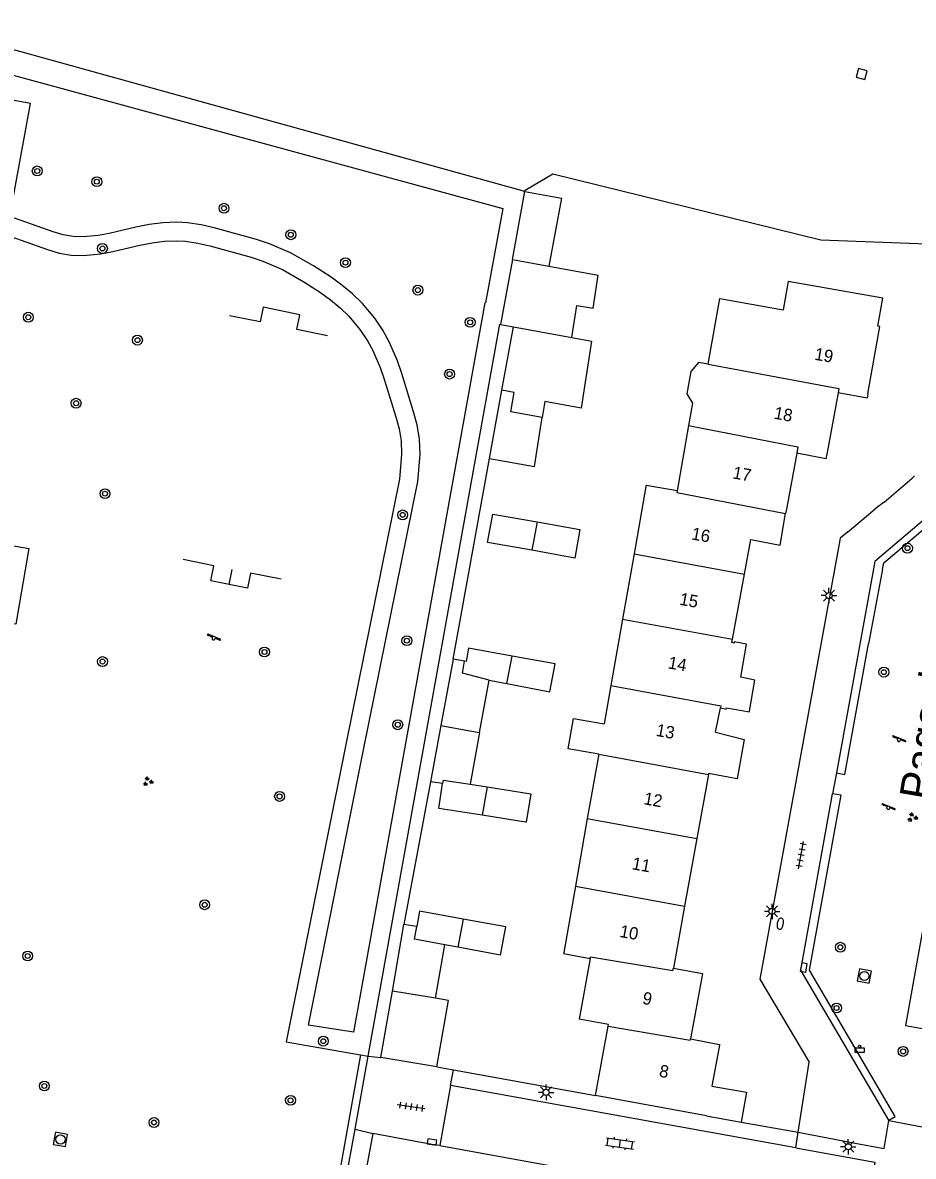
# Model space of a CAD drawing. Extents: x 133000 to 136000, y 400500 to 403500.
# Drawn here: x 133700.5 to 133772.5, y 400551.3 to 400643 of the extents above; entities that cross this region are included whole.
import ezdxf

# ---------------------------------------------------------------- set-up
doc = ezdxf.new("R2010")
doc.units = 0
for name, color, linetype in [('gg-afsc-erfafscheiding', 7, 'Continuous'), ('gg-afsc-hekwerk', 7, 'Continuous'), ('gg-afsc-muur', 7, 'Continuous'), ('gg-anno-huisnummerreeks BGT', 7, 'Continuous'), ('gg-anno-openbare ruimte label', 7, 'Continuous'), ('gg-bbg-bijgebouw', 7, 'Continuous'), ('gg-bbg-gedigitaliseerde bebouwing', 7, 'Continuous'), ('gg-bbg-gedigitaliseerde bijgebouw', 7, 'Continuous'), ('gg-bbg-hoofdgebouw', 7, 'Continuous'), ('gg-bbg-hoogspanningsmast', 7, 'Continuous'), ('gg-bbg-luifel en loopbrug', 7, 'Continuous'), ('gg-bbg-tussenscheiding', 7, 'Continuous'), ('gg-knt-verharding', 7, 'Continuous'), ('gg-knt-verharding nz', 7, 'Continuous'), ('gt-grn-groengrens', 7, 'Continuous'), ('gt-grn-vlakafsluiter', 7, 'Continuous'), ('gt-grn-weggrens', 7, 'Continuous'), ('gt-symb-afvalbak', 7, 'Continuous'), ('gt-symb-boom', 7, 'Continuous'), ('gt-symb-brandkraan', 7, 'Continuous'), ('gt-symb-groenvak', 7, 'Continuous'), ('gt-symb-klinker verharding', 7, 'Continuous'), ('gt-symb-kolk', 7, 'Continuous'), ('gt-symb-kolk center center', 7, 'Continuous'), ('gt-symb-lichtmast', 7, 'Continuous'), ('gt-symb-rioolschacht', 7, 'Continuous'), ('gt-symb-speelvoorziening', 7, 'Continuous'), ('gt-symb-tegel verharding', 7, 'Continuous')]:
    doc.layers.add(name, color=color, linetype=linetype)

# ---------------------------------------------------------------- blocks, each defined once
blk = doc.blocks.new('gt0-LMAST')
at = {"layer": 'gt-symb-lichtmast'}
for p, q in [((-0.182, 0.173), (-0.447, 0.438)), ((-0.005, 0.246), (-0.005, 0.621)), ((0.172, 0.173), (0.437, 0.438)), ((-0.255, -0.004), (-0.63, -0.004)), ((-0.182, -0.181), (-0.447, -0.446)), ((-0.005, -0.254), (-0.005, -0.629)), ((0.437, -0.446), (0.172, -0.181)), ((0.245, -0.004), (0.62, -0.004))]:
    blk.add_line(p, q, dxfattribs=at)
blk.add_circle((-0.005, -0.004), 0.25, dxfattribs=at)
blk = doc.blocks.new('gt0-BOOM')
at = {"layer": 'gt-symb-boom'}
for radius in [0.4, 0.2]:
    blk.add_circle((0, 0), radius, dxfattribs=at)
blk = doc.blocks.new('gt0-ABAK')
at = {"layer": 'gt-symb-afvalbak'}
blk.add_lwpolyline([(0.375, -0.5), (-0.375, -0.5), (-0.375, -0.1), (0.375, -0.1)], close=True, dxfattribs=at)
blk.add_circle((0, 0), 0.1, dxfattribs=at)
blk = doc.blocks.new('gt0-RS')
at = {"layer": 'gt-symb-rioolschacht'}
blk.add_lwpolyline([(-0.5, -0.5), (0.5, -0.5), (0.5, 0.5), (-0.5, 0.5)], close=True, dxfattribs=at)
blk.add_circle((0, 0), 0.375, dxfattribs=at)
blk = doc.blocks.new('gt0-SV')
at = {"layer": 'gt-symb-speelvoorziening'}
for p, q in [((-0.477, 0.255), (-0.08, 0.096)), ((0.542, -0.076), (-0.449, 0.324)), ((0.125, 0.014), (0.515, -0.143))]:
    blk.add_line(p, q, dxfattribs=at)
for centre, radius, start, end in [((-0.466, 0.291), 0.0369, 63.6251, 252.66016), ((-0.002, -0.005), 0.128, 127.68665, 8.59861), ((0.531, -0.111), 0.0363, 243.50852, 72.54358)]:
    blk.add_arc(centre, radius, start, end, dxfattribs=at)
blk = doc.blocks.new('gt0-GRVAK')
at = {"layer": 'gt-symb-groenvak'}
for p, q in [((-0.11, 0.189), (-0.228, 0.24)), ((-0.182, 0.153), (0.088, 0.153)), ((-0.091, 0.211), (-0.156, 0.322)), ((-0.047, 0.214), (-0.047, 0.393)), ((-0.004, 0.211), (0.061, 0.322)), ((0.015, 0.189), (0.133, 0.24)), ((0.262, -0.052), (0.197, 0.059)), ((0.305, -0.049), (0.305, 0.13)), ((0.349, -0.052), (0.414, 0.059)), ((-0.245, -0.228), (-0.363, -0.177)), ((-0.318, -0.264), (-0.047, -0.264)), ((-0.226, -0.206), (-0.291, -0.095)), ((-0.183, -0.203), (-0.183, -0.024)), ((-0.139, -0.206), (-0.074, -0.095)), ((-0.12, -0.228), (-0.002, -0.177)), ((0.243, -0.074), (0.125, -0.023)), ((0.17, -0.11), (0.441, -0.11)), ((0.368, -0.074), (0.486, -0.023))]:
    blk.add_line(p, q, dxfattribs=at)
blk = doc.blocks.new('gt0-BR')
at = {"layer": 'gt-symb-brandkraan'}
for centre, radius, start, end in [((-0.244, 0), 0.206, 107.56694, 252.43307), ((0.599, -2.664), 3, 106.89205, 107.56694), ((0, -0.691), 0.938, 73.10799, 106.89205), ((-0.599, -2.664), 3, 72.43309, 73.10799), ((0.244, 0), 0.206, 287.56695, 72.43309), ((0.599, 2.664), 3, 252.43307, 253.10797), ((0, 0.691), 0.938, 253.10797, 286.89206), ((-0.599, 2.664), 3, 286.89206, 287.56695)]:
    blk.add_arc(centre, radius, start, end, dxfattribs=at)
blk = doc.blocks.new('gt0-TEG1')
at = {"layer": 'gt-symb-tegel verharding'}
for p, q in [((-1.125, 0), (1.125, 0)), ((-0.9, -0.25), (-0.9, 0.25)), ((-0.45, -0.25), (-0.45, 0.25)), ((0, -0.25), (0, 0.25)), ((0.45, -0.25), (0.45, 0.25)), ((0.9, -0.25), (0.9, 0.25))]:
    blk.add_line(p, q, dxfattribs=at)
blk = doc.blocks.new('gt0-KOLKCC')
at = {"layer": 'gt-symb-kolk center center'}
blk.add_lwpolyline([(-0.375, 0.2), (0.375, 0.2), (0.375, -0.2), (-0.375, -0.2)], close=True, dxfattribs=at)
blk = doc.blocks.new('gt0-KL1')
at = {"layer": 'gt-symb-klinker verharding'}
for p, q in [((-1.15, 0.3), (1.15, 0.3)), ((-1, -0.3), (-1, 0.3)), ((-0.5, 0.3), (-0.5, 0.45)), ((0, -0.3), (0, 0.3)), ((0.5, 0.3), (0.5, 0.45)), ((1, -0.3), (1, 0.3)), ((-1.15, -0.3), (1.15, -0.3)), ((-0.5, -0.45), (-0.5, -0.3)), ((0.5, -0.45), (0.5, -0.3))]:
    blk.add_line(p, q, dxfattribs=at)
blk = doc.blocks.new('gt0-KOLK')
at = {"layer": 'gt-symb-kolk'}
blk.add_lwpolyline([(0, 0), (0.375, 0), (0.375, 0.4), (-0.375, 0.4), (-0.375, 0), (0, 0)], dxfattribs=at)

msp = doc.modelspace()

# ---------------------------------------------------------------- linework, layer by layer
at = {"layer": 'gg-afsc-erfafscheiding'}
msp.add_line((133741.137, 400629.317), (133741.156, 400629.418), dxfattribs=at)
at = {"layer": 'gg-afsc-hekwerk'}
msp.add_line((133717.228, 400597.54), (133717.471, 400598.749), dxfattribs=at)
for points in [[(133741.137, 400629.317), (133693.56, 400642.513), (133645.301, 400655.644)], [(133725.164, 400617.648), (133722.691, 400618.158), (133722.937, 400619.353), (133719.98, 400619.963), (133719.733, 400618.769), (133717.26, 400619.279)], [(133717.228, 400597.54), (133715.747, 400597.833), (133715.991, 400599.046), (133713.504, 400599.545)], [(133721.413, 400597.958), (133718.952, 400598.452), (133718.71, 400597.247), (133717.228, 400597.54)]]:
    msp.add_lwpolyline(points, dxfattribs=at)
at = {"layer": 'gg-afsc-muur'}
for p, q in [((133735.32, 400591.51), (133738.265, 400607.74)), ((133770.186, 400604.192), (133772.432, 400606.129)), ((133767.222, 400601.776), (133769.43, 400603.62)), ((133733.494, 400581.584), (133731.354, 400570.026)), ((133734.02, 400558.52), (133735.346, 400558.28)), ((133735.346, 400558.28), (133746.84, 400556.2))]:
    msp.add_line(p, q, dxfattribs=at)
at = {"layer": 'gg-bbg-bijgebouw'}
for p, q in [((133740.125, 400623.828), (133739.154, 400618.574)), ((133743.079, 400623.283), (133747.063, 400622.547)), ((133739.154, 400618.574), (133740.2, 400618.381)), ((133739.262, 400613.267), (133740.2, 400618.381)), ((133738.265, 400607.74), (133739.207, 400612.965)), ((133739.207, 400612.965), (133739.262, 400613.267)), ((133738.265, 400607.74), (133741.909, 400607.067)), ((133736.389, 400591.314), (133736.247, 400591.34)), ((133734.522, 400581.723), (133734.477, 400581.44)), ((133734.522, 400581.723), (133736.701, 400581.379)), ((133736.701, 400581.379), (133738.09, 400581.159)), ((133738.09, 400581.159), (133741.602, 400580.604)), ((133741.175, 400578.322), (133737.678, 400578.874)), ((133739.592, 400569.853), (133736.135, 400570.479)), ((133739.169, 400567.562), (133739.592, 400569.853)), ((133735.722, 400568.198), (133734.646, 400568.397)), ((133739.169, 400567.562), (133735.722, 400568.198)), ((133729.49, 400559.27), (133730.43, 400564.65)), ((133733.903, 400564.076), (133730.43, 400564.65)), ((133734.02, 400558.52), (133729.49, 400559.27))]:
    msp.add_line(p, q, dxfattribs=at)
for points in [[(133737.678, 400578.874), (133734.16, 400579.43), (133734.477, 400581.44)], [(133741.602, 400580.604), (133741.24, 400578.312), (133741.175, 400578.322)], [(133736.135, 400570.479), (133732.609, 400571.118), (133732.382, 400569.867)], [(133734.646, 400568.397), (133732.198, 400568.849), (133732.382, 400569.867)], [(133734.02, 400558.52), (133734.96, 400563.901), (133733.903, 400564.076)]]:
    msp.add_lwpolyline(points, dxfattribs=at)
at = {"layer": 'gg-bbg-gedigitaliseerde bebouwing'}
for p, q in [((133754.367, 400610.395), (133753.435, 400605.115)), ((133750.92, 400605.46), (133749.96, 400600.02)), ((133749.96, 400600.02), (133749.028, 400594.745)), ((133749.028, 400594.745), (133748.079, 400589.369)), ((133748.079, 400589.369), (133747.532, 400586.269)), ((133747.097, 400583.807), (133746.179, 400578.604)), ((133746.179, 400578.604), (133745.214, 400573.142)), ((133745.214, 400573.142), (133744.268, 400567.78)), ((133746.42, 400567.3), (133745.53, 400562.38))]:
    msp.add_line(p, q, dxfattribs=at)
for points in [[(133755.955, 400615.351), (133756.89, 400620.659), (133762.02, 400619.76)], [(133755.955, 400615.351), (133755.163, 400615.492), (133754.547, 400614.758), (133754.232, 400612.97), (133754.684, 400612.189), (133754.367, 400610.395)], [(133753.435, 400605.115), (133750.937, 400605.556), (133750.92, 400605.46)], [(133747.097, 400583.807), (133744.635, 400584.242), (133745.07, 400586.704), (133747.532, 400586.269)], [(133744.268, 400567.78), (133744.252, 400567.692), (133746.42, 400567.3)]]:
    msp.add_lwpolyline(points, dxfattribs=at)
at = {"layer": 'gg-bbg-gedigitaliseerde bijgebouw'}
for p, q in [((133740.125, 400623.828), (133741.137, 400629.317)), ((133741.909, 400607.067), (133742.541, 400611.049)), ((133738.255, 400589.797), (133739.679, 400589.523))]:
    msp.add_line(p, q, dxfattribs=at)
for points in [[(133741.137, 400629.317), (133744.091, 400628.772), (133743.079, 400623.283)], [(133744.92, 400617.509), (133745.332, 400620.106), (133746.642, 400619.898), (133747.063, 400622.547)], [(133744.92, 400617.509), (133746.528, 400617.212), (133745.67, 400611.8), (133742.744, 400612.327), (133742.541, 400611.049)], [(133741.68, 400600.301), (133738.121, 400600.936), (133738.531, 400603.236), (133742.12, 400602.595)], [(133742.12, 400602.595), (133745.579, 400601.978), (133745.169, 400599.679), (133741.68, 400600.301)], [(133740.105, 400591.744), (133736.585, 400592.381), (133736.389, 400591.314)], [(133738.255, 400589.797), (133736.09, 400590.359), (133736.247, 400591.34)], [(133739.679, 400589.523), (133743.145, 400588.856), (133743.568, 400591.117), (133740.105, 400591.744)]]:
    msp.add_lwpolyline(points, dxfattribs=at)
at = {"layer": 'gg-bbg-hoofdgebouw'}
for p, q in [((133766.46, 400613.04), (133765.563, 400608.211)), ((133757.925, 400593.106), (133758.886, 400598.362)), ((133756.544, 400585.606), (133756.935, 400587.549)), ((133755.975, 400582.18), (133755.034, 400576.982)), ((133755.034, 400576.982), (133754.046, 400571.517)), ((133754.046, 400571.517), (133753.14, 400566.51)), ((133755.47, 400565.909), (133754.51, 400560.78)), ((133746.84, 400556.2), (133747.865, 400561.821)), ((133756.857, 400560.267), (133756.257, 400556.971)), ((133755.82, 400554.57), (133746.84, 400556.2)), ((133755.82, 400554.57), (133758.608, 400554.064))]:
    msp.add_line(p, q, dxfattribs=at)
for points in [[(133768.863, 400612.97), (133769.82, 400618.4), (133769.67, 400618.43), (133770.07, 400620.69), (133762.42, 400622.03), (133762.02, 400619.76)], [(133768.863, 400612.97), (133768.8, 400612.61), (133766.46, 400613.04)], [(133763.11, 400608.15), (133762.273, 400603.642), (133762.212, 400603.29)], [(133765.563, 400608.211), (133765.47, 400607.71), (133763.11, 400608.15)], [(133758.886, 400598.362), (133759.398, 400601.163), (133761.766, 400600.717), (133762.212, 400603.29)], [(133759.294, 400587.289), (133759.731, 400589.803), (133758.593, 400590.029), (133759.041, 400592.723), (133758.063, 400592.911), (133758.042, 400592.803), (133757.875, 400592.835), (133757.925, 400593.106)], [(133756.935, 400587.549), (133757.407, 400587.457), (133757.422, 400587.567), (133759.286, 400587.24), (133759.294, 400587.289)], [(133756.544, 400585.606), (133758.872, 400584.992), (133758.307, 400581.826), (133755.987, 400582.246), (133755.975, 400582.18)], [(133753.14, 400566.51), (133755.5, 400566.07), (133755.47, 400565.909)], [(133747.865, 400561.821), (133747.89, 400561.96), (133745.53, 400562.38)], [(133754.51, 400560.78), (133756.87, 400560.34), (133756.857, 400560.267)], [(133756.257, 400556.971), (133759.043, 400556.465), (133758.608, 400554.064)]]:
    msp.add_lwpolyline(points, dxfattribs=at)
at = {"layer": 'gg-bbg-hoogspanningsmast'}
msp.add_lwpolyline([(133768.609, 400638.379), (133768.795, 400639.079), (133768.116, 400639.259), (133767.93, 400638.56), (133768.609, 400638.379)], dxfattribs=at)
at = {"layer": 'gg-bbg-luifel en loopbrug'}
for p, q in [((133735.32, 400591.51), (133734.339, 400586.146)), ((133736.247, 400591.34), (133735.32, 400591.51)), ((133737.474, 400585.567), (133738.255, 400589.797)), ((133734.339, 400586.146), (133733.494, 400581.584)), ((133734.339, 400586.146), (133736.69, 400585.712)), ((133736.69, 400585.712), (133737.474, 400585.567)), ((133737.474, 400585.567), (133736.701, 400581.379)), ((133734.477, 400581.44), (133733.494, 400581.584)), ((133730.43, 400564.65), (133731.354, 400570.026)), ((133732.382, 400569.867), (133731.354, 400570.026)), ((133733.903, 400564.076), (133734.646, 400568.397))]:
    msp.add_line(p, q, dxfattribs=at)
at = {"layer": 'gg-bbg-tussenscheiding'}
for p, q in [((133740.125, 400623.828), (133743.079, 400623.283)), ((133740.2, 400618.381), (133744.92, 400617.509)), ((133742.12, 400602.595), (133741.68, 400600.301)), ((133749.96, 400600.02), (133758.886, 400598.362)), ((133749.028, 400594.745), (133757.925, 400593.106)), ((133739.679, 400589.523), (133740.105, 400591.744)), ((133747.097, 400583.807), (133755.975, 400582.18)), ((133738.09, 400581.159), (133737.678, 400578.874)), ((133746.179, 400578.604), (133755.034, 400576.982)), ((133745.214, 400573.142), (133754.046, 400571.517)), ((133736.135, 400570.479), (133735.722, 400568.198))]:
    msp.add_line(p, q, dxfattribs=at)
for points in [[(133755.955, 400615.351), (133766.527, 400613.401), (133766.46, 400613.04)], [(133742.541, 400611.049), (133739.99, 400611.51), (133740.272, 400613.078), (133739.262, 400613.267)], [(133754.367, 400610.395), (133763.207, 400608.671), (133763.11, 400608.15)], [(133753.435, 400605.115), (133753.411, 400604.981), (133762.212, 400603.29)], [(133748.079, 400589.369), (133756.969, 400587.72), (133756.935, 400587.549)], [(133746.42, 400567.3), (133746.441, 400567.417), (133753.103, 400566.304), (133753.14, 400566.51)], [(133747.865, 400561.821), (133754.491, 400560.676), (133754.51, 400560.78)]]:
    msp.add_lwpolyline(points, dxfattribs=at)
at = {"layer": 'gg-knt-verharding'}
for p, q in [((133772.432, 400606.129), (133772.63, 400606.32)), ((133770.186, 400604.192), (133769.465, 400603.646)), ((133769.465, 400603.646), (133769.43, 400603.62)), ((133766.322, 400582.305), (133766.015, 400580.611)), ((133727.396, 400553.478), (133728.457, 400559.381)), ((133763.237, 400553.244), (133764.11, 400558.91)), ((133735.128, 400557.01), (133735.346, 400558.28)), ((133735.128, 400557.01), (133734.266, 400552.161)), ((133763.04, 400551.969), (133735.128, 400557.01)), ((133758.608, 400554.064), (133763.237, 400553.244)), ((133770.548, 400554.211), (133770.56, 400554.19)), ((133770.56, 400554.19), (133773.822, 400553.57)), ((133726.496, 400548.468), (133727.396, 400553.478)), ((133728.842, 400553.129), (133727.911, 400548.205)), ((133763.04, 400551.969), (133763.237, 400553.244))]:
    msp.add_line(p, q, dxfattribs=at)
for points in [[(133728.457, 400559.381), (133739.098, 400618.584), (133739.154, 400618.574)], [(133773.55, 400602.91), (133769.42, 400599.41), (133766.322, 400582.305)], [(133767.222, 400601.776), (133766.617, 400601.271), (133766.59, 400601.121)], [(133695.055, 400595.183), (133696.094, 400601.301), (133701.016, 400600.453), (133699.977, 400594.335), (133695.055, 400595.183)], [(133766.59, 400601.121), (133760.12, 400565.62), (133764.11, 400558.91)], [(133770.548, 400554.211), (133763.43, 400566.34), (133766.015, 400580.611)], [(133734.266, 400552.161), (133733.595, 400552.249), (133728.842, 400553.129)], [(133763.04, 400551.969), (133769.432, 400550.814), (133768.606, 400545.944)]]:
    msp.add_lwpolyline(points, dxfattribs=at)
at = {"layer": 'gg-knt-verharding nz'}
msp.add_line((133734.266, 400552.161), (133768.606, 400545.944), dxfattribs=at)
at = {"layer": 'gt-grn-groengrens'}
for p, q in [((133770.054, 400598.788), (133768.91, 400592.751)), ((133727.835, 400559.49), (133728.457, 400559.381))]:
    msp.add_line(p, q, dxfattribs=at)
for points in [[(133698.865, 400638.969), (133739.358, 400627.941), (133737.95, 400620.313), (133737.887, 400620.324), (133727.283, 400561.327), (133723.644, 400561.906), (133728.122, 400584.293), (133732.477, 400605.856), (133732.658, 400608.039), (133732.613, 400609.299), (133732.421, 400610.443), (133732.138, 400611.509), (133731.178, 400614.605), (133730.824, 400615.621), (133730.184, 400617.117), (133729.634, 400618.117), (133728.994, 400619.073), (133728.008, 400620.251), (133727.19, 400621.041), (133726.339, 400621.743), (133725.463, 400622.383), (133724.049, 400623.312), (133722.186, 400624.35), (133720.475, 400625.085), (133719.436, 400625.443), (133716.017, 400626.391), (133714.943, 400626.625), (133713.843, 400626.786), (133712.996, 400626.839), (133711.857, 400626.799), (133710.744, 400626.653), (133709.679, 400626.442), (133707.51, 400625.925), (133706.637, 400625.758), (133705.416, 400625.65), (133704.598, 400625.681), (133703.807, 400625.807), (133702.981, 400626.049), (133699.499, 400627.289), (133701.152, 400636.445), (133698.484, 400636.935)], [(133697.797, 400626.302), (133702.519, 400624.621), (133703.477, 400624.341), (133704.45, 400624.185), (133705.455, 400624.147), (133706.845, 400624.271), (133707.825, 400624.458), (133709.999, 400624.976), (133710.987, 400625.172), (133711.981, 400625.302), (133712.976, 400625.337), (133713.687, 400625.293), (133714.674, 400625.148), (133715.657, 400624.934), (133718.991, 400624.01), (133719.934, 400623.685), (133721.523, 400623.002), (133723.271, 400622.028), (133724.608, 400621.15), (133725.418, 400620.558), (133726.19, 400619.921), (133726.909, 400619.227), (133727.792, 400618.172), (133728.408, 400617.234)], [(133728.408, 400617.234), (133728.834, 400616.459), (133729.425, 400615.079), (133729.753, 400614.136), (133730.696, 400611.094), (133730.953, 400610.126), (133731.117, 400609.147), (133731.156, 400608.074), (133730.989, 400606.067), (133726.651, 400584.589), (133721.842, 400560.544), (133727.835, 400559.49)], [(133770.054, 400598.788), (133770.142, 400599.28), (133773.504, 400602.13), (133773.924, 400601.639), (133774.335, 400601.991)], [(133766.322, 400582.305), (133767.012, 400582.18), (133768.91, 400592.751)], [(133770.548, 400554.211), (133771.079, 400554.522), (133764.143, 400566.34), (133766.705, 400580.486), (133766.015, 400580.611)], [(133774.778, 400574.392), (133774.177, 400574.5), (133771.902, 400561.875), (133774.342, 400561.435), (133775.093, 400560.542), (133773.822, 400553.57)], [(133727.835, 400559.49), (133725.253, 400544.984), (133718.964, 400546.154), (133718.848, 400545.574)]]:
    msp.add_lwpolyline(points, dxfattribs=at)
at = {"layer": 'gt-grn-vlakafsluiter'}
msp.add_lwpolyline([(133741.156, 400629.418), (133743.401, 400630.757), (133765.065, 400625.411), (133775.789, 400625.02), (133775.581, 400623.709)], dxfattribs=at)
at = {"layer": 'gt-grn-weggrens'}
for p, q in [((133728.457, 400559.381), (133729.49, 400559.27)), ((133770.182, 400551.924), (133770.56, 400554.19)), ((133727.396, 400553.478), (133728.842, 400553.129))]:
    msp.add_line(p, q, dxfattribs=at)
msp.add_lwpolyline([(133763.237, 400553.244), (133767.83, 400552.34), (133770.182, 400551.924)], dxfattribs=at)

# ---------------------------------------------------------------- block references
at = {"layer": 'gt-symb-afvalbak'}
msp.add_blockref('gt0-ABAK', (133768.198, 400560.174), dxfattribs=at)
at = {"layer": 'gt-symb-boom'}
for p in [(133701.703, 400630.984), (133706.522, 400630.115), (133716.799, 400627.967), (133722.208, 400625.825), (133706.973, 400624.714), (133726.625, 400623.566), (133732.482, 400621.345), (133700.978, 400619.154), (133736.706, 400618.741), (133709.802, 400617.299), (133735.043, 400614.555), (133704.843, 400612.195), (133707.18, 400604.887), (133731.248, 400603.165), (133772.067, 400600.473), (133731.59, 400592.995), (133720.076, 400592.079), (133706.982, 400591.304), (133770.155, 400590.448), (133730.851, 400586.194), (133721.297, 400580.398), (133715.241, 400571.633), (133766.638, 400568.198), (133700.927, 400567.491), (133766.332, 400563.283), (133724.837, 400560.604), (133771.712, 400559.774), (133702.273, 400556.98), (133722.18, 400555.821), (133711.144, 400554.021)]:
    msp.add_blockref('gt0-BOOM', p, dxfattribs=at)
at = {"layer": 'gt-symb-brandkraan', "rotation": 78.5286357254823}
msp.add_blockref('gt0-BR', (133761.784, 400570.098), dxfattribs=at)
at = {"layer": 'gt-symb-groenvak'}
for p in [(133710.646, 400581.603), (133772.457, 400578.698)]:
    msp.add_blockref('gt0-GRVAK', p, dxfattribs=at)
at = {"layer": 'gt-symb-klinker verharding', "rotation": -8.21920924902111}
msp.add_blockref('gt0-KL1', (133748.818, 400552.32), dxfattribs=at)
at = {"layer": 'gt-symb-kolk', "rotation": -7.465974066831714}
msp.add_blockref('gt0-KOLK', (133733.595, 400552.249), dxfattribs=at)
at = {"layer": 'gt-symb-kolk center center', "rotation": 80.27764825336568}
msp.add_blockref('gt0-KOLKCC', (133763.679, 400566.561), dxfattribs=at)
at = {"layer": 'gt-symb-lichtmast'}
for p in [(133765.723, 400596.643), (133761.122, 400571.099), (133742.851, 400556.465), (133767.282, 400552.064)]:
    msp.add_blockref('gt0-LMAST', p, dxfattribs=at)
at = {"layer": 'gt-symb-rioolschacht'}
for p, rotation in [((133768.582, 400565.873), 78.86988891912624), ((133703.574, 400552.654), 169.80279442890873)]:
    msp.add_blockref('gt0-RS', p, dxfattribs=dict(at, rotation=rotation))
at = {"layer": 'gt-symb-speelvoorziening'}
for p in [(133715.963, 400593.183), (133771.365, 400584.974), (133770.508, 400579.477)]:
    msp.add_blockref('gt0-SV', p, dxfattribs=at)
at = {"layer": 'gt-symb-tegel verharding'}
for p, rotation in [((133763.465, 400575.653), 79.74640197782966), ((133731.93, 400555.3), 171.8374905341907)]:
    msp.add_blockref('gt0-TEG1', p, dxfattribs=dict(at, rotation=rotation))

# ---------------------------------------------------------------- texts
at = {"layer": 'gg-anno-huisnummerreeks BGT'}
for s, rotation, p in [('19', 350.1, (133764.497, 400615.721)), ('18', 349.5, (133761.214, 400610.958)), ('17', 349.5, (133757.875, 400606.129)), ('16', 349.6, (133754.547, 400601.189)), ('15', 349.6, (133753.581, 400595.908)), ('14', 349.9, (133752.654, 400590.759)), ('13', 349.9, (133751.68, 400585.298)), ('12', 349.7, (133750.686, 400579.775)), ('11', 349.7, (133749.734, 400574.516)), ('10', 349.7, (133748.743, 400569.037)), ('9', 349.4, (133750.579, 400563.63)), ('8', 349.7, (133751.936, 400557.735))]:
    msp.add_text(s, height=1, rotation=rotation, dxfattribs=at).set_placement(p)
at = {"layer": 'gg-anno-openbare ruimte label'}
msp.add_text('Paganinihof', height=2.5, rotation=80.4, dxfattribs=at).set_placement((133773.861, 400579.985))

doc.saveas('drawing.dxf')
